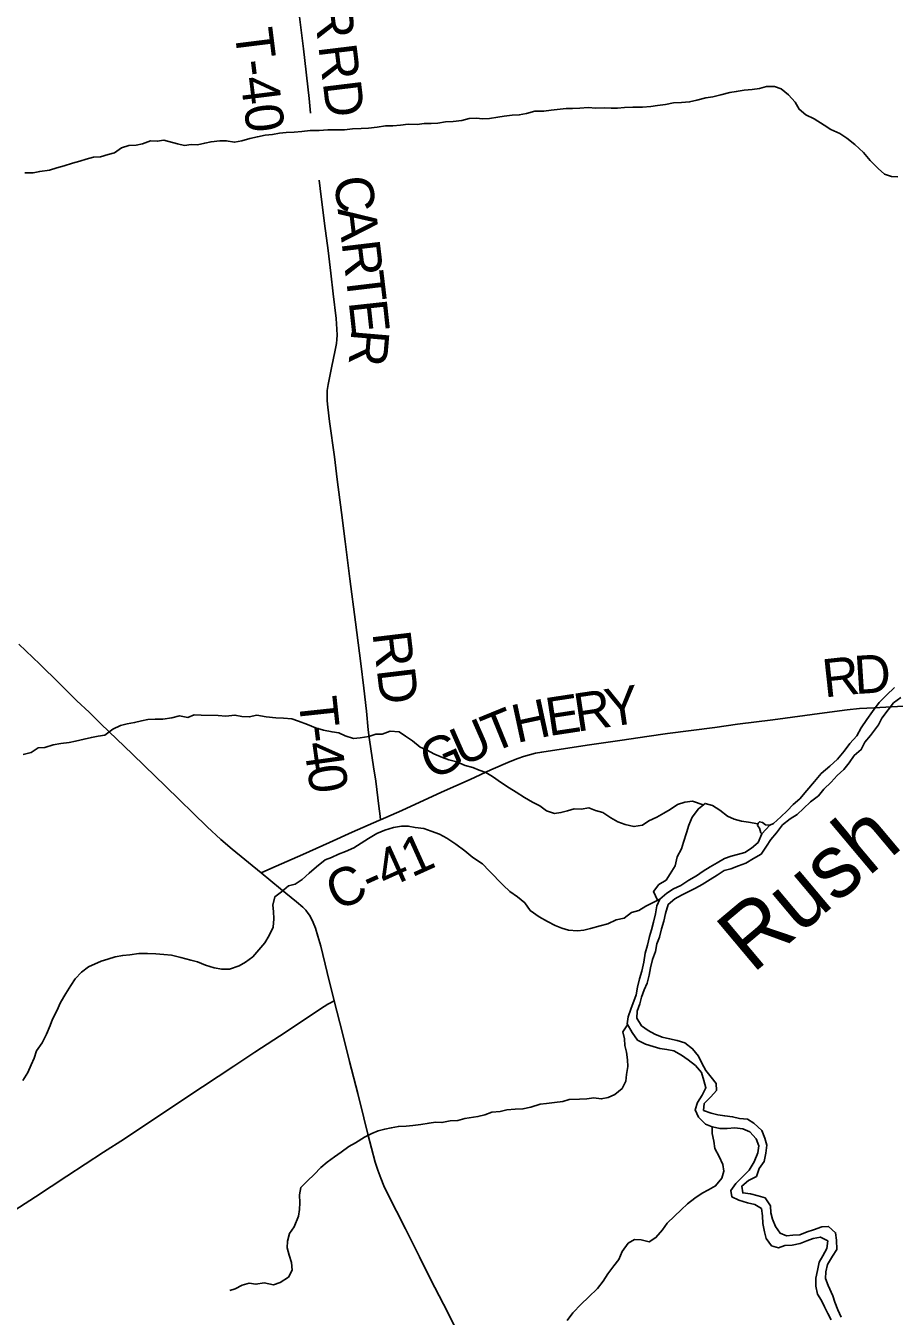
# Model space of a CAD drawing. Extents: x 1584893 to 1934202, y 663575 to 1091909.
# Drawn here: x 1727648 to 1734486, y 923890 to 934048 of the extents above; entities that cross this region are included whole.
import ezdxf

# ---------------------------------------------------------------- set-up
doc = ezdxf.new("R2010")
doc.units = 0
for name, color, linetype in [('GM_X_County_Road', 7, 'Continuous'), ('GM_X_County_Road_Text', 7, 'Continuous'), ('GM_X_Minor_Lake', 7, 'Continuous'), ('GM_X_Minor_River', 7, 'Continuous'), ('GM_X_Minor_River_Text', 7, 'Continuous'), ('GM_X_State_Route', 7, 'Continuous'), ('GM_X_Township_Road', 7, 'Continuous'), ('GM_X_Township_Road_Text', 7, 'Continuous')]:
    doc.layers.add(name, color=color, linetype=linetype)

msp = doc.modelspace()

# ---------------------------------------------------------------- linework, layer by layer
at = {"layer": 'GM_X_County_Road'}
for points in [[(1730441, 927796), (1730608, 927872), (1730922, 928014), (1731146, 928116), (1731311, 928190), (1731461, 928256), (1731522, 928281), (1731568, 928297), (1731615, 928310), (1731662, 928322), (1731711, 928331), (1732068, 928384), (1732344, 928424), (1732538, 928453), (1732701, 928476), (1733075, 928525), (1733253, 928551), (1733530, 928585), (1733937, 928639), (1734116, 928662), (1734213, 928673), (1734328, 928680), (1734557, 928693)], [(1729501, 927379), (1729529, 927392), (1729619, 927432), (1729829, 927525), (1730039, 927618), (1730218, 927699), (1730429, 927791), (1730441, 927796)]]:
    msp.add_lwpolyline(points, dxfattribs=at)
at = {"layer": 'GM_X_Minor_Lake'}
for points in [[(1733506, 927755), (1733474, 927759), (1733449, 927776), (1733425, 927782), (1733414, 927770), (1733410, 927752), (1733426, 927732), (1733435, 927696), (1733445, 927686)], [(1733445, 927686), (1733506, 927755)]]:
    msp.add_lwpolyline(points, dxfattribs=at)
at = {"layer": 'GM_X_Minor_River'}
for points in [[(1734515, 932859), (1734465, 932862), (1734411, 932881), (1734360, 932926), (1734297, 932987), (1734244, 933050), (1734177, 933113), (1734113, 933164), (1734058, 933201), (1733988, 933232), (1733935, 933265), (1733856, 933315), (1733790, 933348), (1733737, 933391), (1733707, 933446), (1733654, 933505), (1733595, 933552), (1733543, 933571), (1733481, 933570), (1733425, 933555), (1733367, 933546), (1733305, 933541), (1733242, 933530), (1733192, 933522), (1733122, 933505), (1733057, 933488), (1733003, 933481), (1732933, 933462), (1732875, 933449), (1732812, 933444), (1732748, 933441), (1732684, 933430), (1732622, 933421), (1732570, 933414), (1732503, 933409), (1732429, 933409), (1732363, 933406), (1732307, 933399), (1732257, 933401), (1732207, 933402), (1732137, 933401), (1732075, 933404), (1732011, 933399), (1731953, 933396), (1731903, 933397), (1731786, 933385), (1731726, 933376), (1731656, 933375), (1731592, 933358), (1731533, 933347), (1731477, 933344), (1731415, 933337), (1731365, 933330), (1731299, 933319), (1731247, 933316), (1731195, 933321)], [(1731195, 933321), (1731140, 933318), (1731082, 933304), (1731012, 933296), (1730952, 933291), (1730892, 933282), (1730839, 933278), (1730785, 933279), (1730729, 933272), (1730659, 933273), (1730599, 933266), (1730537, 933261), (1730481, 933260), (1730416, 933251), (1730346, 933242), (1730290, 933241), (1730220, 933236), (1730158, 933229), (1730088, 933229), (1730026, 933230), (1729958, 933225), (1729887, 933224), (1729821, 933215), (1729761, 933210), (1729699, 933209), (1729645, 933202), (1729591, 933193), (1729532, 933186), (1729472, 933175), (1729412, 933160), (1729349, 933142), (1729291, 933131), (1729227, 933143), (1729177, 933143), (1729107, 933136), (1729057, 933125), (1728999, 933112), (1728949, 933113), (1728898, 933106), (1728843, 933119), (1728735, 933149), (1728683, 933139), (1728629, 933142), (1728566, 933119), (1728516, 933108), (1728460, 933105), (1728401, 933088), (1728347, 933047), (1728296, 933034), (1728236, 933018), (1728180, 933013), (1728124, 932998), (1728073, 932983), (1728015, 932968), (1727949, 932945), (1727892, 932930), (1727834, 932913), (1727758, 932902), (1727705, 932891), (1727641, 932890)], [(1734489, 928839), (1734426, 928780), (1734367, 928721), (1734316, 928650), (1734271, 928586), (1734226, 928521), (1734191, 928459), (1734138, 928398), (1734091, 928337), (1734039, 928275), (1733978, 928220), (1733911, 928161), (1733858, 928098), (1733797, 928027), (1733742, 927962), (1733691, 927918), (1733644, 927867), (1733593, 927820), (1733535, 927768), (1733506, 927755)], [(1732707, 927131), (1732758, 927176), (1732812, 927203), (1732869, 927234), (1732921, 927259), (1732974, 927289), (1733037, 927328), (1733091, 927361), (1733146, 927398), (1733200, 927411), (1733261, 927434), (1733319, 927457), (1733378, 927492), (1733438, 927527), (1733480, 927589), (1733514, 927642), (1733559, 927696), (1733606, 927757), (1733667, 927804), (1733722, 927840), (1733773, 927887), (1733828, 927938), (1733889, 927987), (1733933, 928039), (1733990, 928094), (1734037, 928147), (1734090, 928194), (1734131, 928246), (1734170, 928303), (1734227, 928350), (1734256, 928408), (1734299, 928460), (1734362, 928545), (1734389, 928598), (1734438, 928662), (1734481, 928719), (1734538, 928760)], [(1732983, 927915), (1732899, 927943), (1732837, 927936), (1732780, 927919), (1732723, 927878), (1732673, 927849), (1732616, 927818), (1732554, 927789), (1732503, 927755), (1732437, 927744), (1732367, 927760), (1732311, 927781), (1732256, 927814), (1732192, 927855), (1732135, 927870), (1732081, 927891), (1732021, 927882), (1731965, 927883), (1731914, 927867), (1731862, 927854), (1731810, 927847), (1731748, 927868), (1731697, 927907), (1731639, 927936), (1731576, 927973), (1731510, 928014), (1731455, 928049), (1731393, 928088), (1731322, 928138), (1731271, 928169), (1731219, 928188), (1731167, 928210), (1731107, 928225), (1731042, 928253), (1730980, 928270), (1730928, 928289), (1730860, 928316), (1730809, 928345), (1730753, 928370), (1730692, 928419), (1730638, 928456), (1730587, 928489), (1730517, 928494), (1730455, 928471), (1730404, 928472), (1730350, 928454), (1730280, 928444), (1730228, 928438), (1730164, 928459), (1730112, 928482), (1730060, 928489), (1729993, 928504), (1729929, 928522), (1729865, 928547), (1729795, 928574), (1729744, 928593), (1729676, 928598), (1729616, 928601), (1729542, 928608), (1729466, 928621), (1729408, 928608), (1729350, 928611), (1729294, 928622), (1729223, 928613), (1729163, 928618), (1729029, 928621), (1728975, 928623), (1728923, 928604), (1728859, 928615), (1728797, 928600), (1728726, 928589), (1728666, 928590), (1728610, 928587), (1728560, 928576), (1728504, 928563), (1728446, 928552), (1728393, 928539), (1728333, 928512), (1728270, 928463), (1728218, 928456), (1728165, 928446), (1728107, 928433), (1728039, 928416), (1727989, 928407), (1727924, 928398), (1727864, 928387), (1727798, 928368), (1727746, 928365), (1727689, 928328), (1727627, 928311)], [(1733413, 927766), (1733340, 927778), (1733283, 927787), (1733225, 927802), (1733173, 927825), (1733112, 927874), (1733056, 927911), (1732997, 927926), (1732944, 927884), (1732895, 927817), (1732870, 927755), (1732851, 927696), (1732827, 927622), (1732810, 927568), (1732777, 927506), (1732762, 927436), (1732721, 927373), (1732690, 927321), (1732632, 927288), (1732591, 927233), (1732622, 927164)], [(1732640, 927173), (1732531, 927117), (1732474, 927084), (1732418, 927067), (1732359, 927022), (1732297, 927011), (1732230, 926978), (1732170, 926963), (1732095, 926942), (1732043, 926929), (1731993, 926924), (1731921, 926929), (1731869, 926944), (1731817, 926965), (1731756, 926998), (1731690, 927033), (1731619, 927084), (1731578, 927143), (1731519, 927192), (1731459, 927233), (1731406, 927284), (1731298, 927396), (1731243, 927451), (1731169, 927501), (1731104, 927552), (1731035, 927607), (1730964, 927654), (1730906, 927685), (1730840, 927709), (1730783, 927730), (1730713, 927737), (1730659, 927748), (1730607, 927747), (1730543, 927738), (1730476, 927715), (1730412, 927690), (1730347, 927651), (1730230, 927576), (1730165, 927547), (1730111, 927526), (1730054, 927501), (1730004, 927482), (1729937, 927427), (1729880, 927378), (1729823, 927328), (1729768, 927291), (1729716, 927278), (1729661, 927231), (1729609, 927192), (1729593, 927126), (1729599, 927076), (1729602, 927019), (1729597, 926953), (1729565, 926886), (1729529, 926830), (1729435, 926719), (1729378, 926676), (1729327, 926647), (1729253, 926622), (1729191, 926621), (1729131, 926632), (1729063, 926653), (1728999, 926679), (1728948, 926693), (1728870, 926713), (1728794, 926732), (1728734, 926737), (1728672, 926742), (1728606, 926745), (1728538, 926744), (1728468, 926735), (1728412, 926730), (1728351, 926719), (1728293, 926700), (1728241, 926685), (1728142, 926641), (1728087, 926599), (1728038, 926546), (1728003, 926493), (1727964, 926429), (1727921, 926358), (1727892, 926294), (1727857, 926228), (1727840, 926177), (1727811, 926111), (1727778, 926043), (1727732, 925978), (1727715, 925920), (1727691, 925868), (1727664, 925809), (1727624, 925745)], [(1733445, 927686), (1733414, 927618), (1733363, 927573), (1733311, 927540), (1733252, 927525), (1733202, 927511), (1733150, 927492), (1733093, 927459), (1733038, 927428), (1732982, 927393), (1732929, 927357), (1732868, 927322), (1732806, 927281), (1732749, 927254), (1732695, 927219), (1732640, 927174), (1732617, 927120), (1732606, 927056), (1732591, 926992), (1732576, 926930), (1732559, 926878), (1732544, 926811), (1732525, 926747), (1732515, 926677), (1732500, 926607), (1732481, 926545), (1732464, 926481), (1732453, 926419), (1732413, 926306), (1732390, 926246), (1732383, 926192), (1732422, 926123), (1732465, 926064), (1732529, 926031), (1732589, 926012), (1732640, 925997), (1732696, 925988), (1732750, 925979), (1732812, 925944), (1732863, 925909), (1732921, 925862), (1732968, 925807), (1732987, 925745), (1733004, 925688), (1732973, 925629), (1732938, 925573), (1732919, 925513), (1732944, 925457), (1733001, 925402), (1733053, 925381), (1733115, 925366), (1733171, 925367), (1733231, 925372), (1733293, 925365), (1733350, 925340), (1733398, 925285), (1733421, 925232), (1733412, 925175), (1733383, 925105), (1733343, 925039), (1733290, 924984), (1733240, 924935), (1733199, 924879), (1733208, 924829), (1733263, 924804), (1733331, 924783), (1733389, 924770), (1733441, 924737), (1733450, 924681), (1733451, 924619), (1733466, 924554), (1733479, 924500), (1733520, 924443), (1733574, 924428), (1733624, 924445), (1733682, 924448), (1733746, 924461), (1733797, 924483), (1733849, 924500), (1733905, 924513), (1733963, 924482), (1733956, 924422), (1733923, 924366), (1733894, 924315), (1733881, 924249), (1733870, 924189), (1733869, 924125), (1733882, 924064), (1733913, 924014), (1733936, 923963), (1733964, 923911), (1733989, 923860)], [(1734069, 923881), (1734042, 923941), (1734019, 924000), (1734004, 924050), (1733967, 924131), (1733944, 924186), (1733947, 924240), (1733960, 924296), (1734001, 924361), (1734034, 924415), (1734033, 924489), (1734024, 924547), (1733969, 924596), (1733915, 924593), (1733850, 924570), (1733800, 924555), (1733742, 924530), (1733689, 924528), (1733639, 924521), (1733588, 924544), (1733552, 924595), (1733527, 924653), (1733514, 924704), (1733513, 924758), (1733470, 924821), (1733414, 924836), (1733354, 924853), (1733294, 924860), (1733287, 924914), (1733340, 924957), (1733403, 924990), (1733422, 925052), (1733463, 925108), (1733476, 925173), (1733483, 925237), (1733468, 925290), (1733443, 925352), (1733382, 925410), (1733330, 925440), (1733268, 925446), (1733214, 925460), (1733152, 925467), (1733098, 925476), (1733046, 925487), (1732985, 925510), (1732990, 925564), (1733041, 925616), (1733086, 925667), (1733084, 925721), (1733045, 925772), (1733002, 925825), (1732971, 925881), (1732946, 925938), (1732899, 925995), (1732837, 926042), (1732776, 926059), (1732718, 926074), (1732658, 926087), (1732602, 926110), (1732549, 926139), (1732495, 926176), (1732460, 926235), (1732461, 926291), (1732482, 926350), (1732497, 926402), (1732516, 926460), (1732541, 926512), (1732556, 926574), (1732567, 926632), (1732584, 926698), (1732607, 926761), (1732616, 926821), (1732639, 926873), (1732654, 926939), (1732671, 926999), (1732686, 927059), (1732707, 927131)], [(1732387, 926184), (1732350, 926128), (1732363, 926074), (1732366, 926020), (1732378, 925969), (1732387, 925909), (1732388, 925855), (1732379, 925793), (1732372, 925739), (1732343, 925683), (1732286, 925636), (1732234, 925611), (1732179, 925600), (1732121, 925609), (1732065, 925602), (1732007, 925597), (1731927, 925596), (1731877, 925581), (1731812, 925572), (1731748, 925565), (1731698, 925558), (1731624, 925535), (1731563, 925522), (1731501, 925519), (1731435, 925514), (1731383, 925501), (1731317, 925496), (1731262, 925475), (1731208, 925461), (1731106, 925447), (1731049, 925430), (1730989, 925427), (1730925, 925414), (1730873, 925417), (1730823, 925410), (1730758, 925399), (1730696, 925392), (1730644, 925385), (1730582, 925384), (1730526, 925372), (1730475, 925363), (1730423, 925348), (1730373, 925327), (1730314, 925298), (1730243, 925255), (1730191, 925226), (1730130, 925181), (1730079, 925145), (1730021, 925102), (1729970, 925059), (1729919, 925006), (1729866, 924954), (1729815, 924903), (1729802, 924845), (1729807, 924783), (1729804, 924729), (1729795, 924677), (1729762, 924593), (1729725, 924540), (1729710, 924480), (1729707, 924428), (1729722, 924369), (1729741, 924313), (1729746, 924251), (1729717, 924197), (1729651, 924156), (1729598, 924137), (1729526, 924152), (1729460, 924141), (1729406, 924150), (1729352, 924135), (1729297, 924106), (1729255, 924093)], [(1733054, 925381), (1733054, 925327), (1733065, 925268), (1733074, 925210), (1733109, 925147), (1733136, 925083), (1733145, 925031), (1733130, 924977), (1733079, 924915), (1733025, 924884), (1732974, 924859), (1732915, 924820), (1732859, 924775), (1732808, 924727), (1732757, 924676), (1732698, 924621), (1732661, 924570), (1732610, 924508), (1732557, 924475), (1732493, 924492), (1732441, 924493), (1732391, 924464), (1732344, 924398), (1732317, 924337), (1732278, 924285), (1732231, 924222), (1732194, 924166), (1732151, 924107), (1732080, 924040), (1732021, 923985), (1731955, 923916), (1731910, 923856)]]:
    msp.add_lwpolyline(points, dxfattribs=at)
at = {"layer": 'GM_X_State_Route'}
msp.add_lwpolyline([(1727592, 929181), (1727758, 929022), (1727911, 928874), (1728051, 928735), (1728146, 928644), (1728240, 928553), (1728488, 928315), (1728582, 928223), (1728747, 928063), (1729077, 927743), (1729184, 927642), (1729272, 927567), (1729501, 927379), (1729653, 927255), (1729780, 927152), (1729830, 927109), (1729852, 927086), (1729872, 927061), (1729881, 927048), (1729897, 927019), (1729910, 926990), (1729928, 926944), (1729948, 926882), (1729970, 926803), (1730021, 926596), (1730077, 926373), (1730077, 926373), (1730143, 926119), (1730198, 925896), (1730263, 925642), (1730309, 925450), (1730341, 925323), (1730400, 925101), (1730420, 925038), (1730443, 924976), (1730468, 924915), (1730496, 924856), (1730637, 924578), (1730747, 924358), (1730836, 924182), (1730970, 923919), (1731080, 923698)], dxfattribs=at)
at = {"layer": 'GM_X_Township_Road'}
for points in [[(1729891, 933361), (1729880, 933476), (1729835, 933867), (1729782, 934290), (1729758, 934469), (1729711, 934827), (1729669, 935152), (1729642, 935413), (1729620, 935625), (1729596, 935821), (1729592, 935850)], [(1730441, 927796), (1730438, 927825), (1730427, 927906), (1730403, 928101), (1730387, 928215), (1730355, 928426), (1730345, 928507), (1730330, 928654), (1730310, 928833), (1730286, 929029), (1730243, 929354), (1730199, 929695), (1730162, 929988), (1730133, 930216), (1730100, 930476), (1730078, 930655), (1730039, 930932), (1730026, 931046), (1730021, 931095), (1730020, 931144), (1730022, 931176), (1730029, 931225), (1730059, 931370), (1730082, 931482), (1730094, 931547), (1730097, 931579), (1730099, 931612), (1730098, 931661), (1730091, 931743), (1730068, 931938), (1730049, 932101), (1730028, 932280), (1730000, 932492), (1729965, 932768), (1729957, 932833)], [(1727517, 924695), (1727724, 924829), (1727971, 924991), (1728259, 925180), (1728424, 925287), (1728657, 925441), (1729040, 925694), (1729287, 925858), (1729451, 925967), (1729697, 926129), (1729889, 926256), (1729998, 926328), (1730026, 926345), (1730041, 926353), (1730077, 926373)]]:
    msp.add_lwpolyline(points, dxfattribs=at)

# ---------------------------------------------------------------- texts
at = {"layer": 'GM_X_County_Road_Text'}
for s, rotation, p in [('R', 6.2298, (1733937, 928760)), ('D', 3.6818, (1734179, 928787)), ('R', 8.4767, (1731988, 928490)), ('Y', 8.4783, (1732231, 928526)), ('H', 12.1637, (1731513, 928401)), ('E', 8.5992, (1731766, 928456)), ('U', 23.752, (1731078, 928215)), ('T', 22.189, (1731318, 928321)), ('G', 23.8075, (1730837, 928109)), ('C-41', 24.2853, (1730098, 927076))]:
    msp.add_text(s, height=300, rotation=rotation, dxfattribs=at).set_placement(p)
at = {"layer": 'GM_X_Minor_River_Text'}
msp.add_text('Rush', height=500.1, rotation=40.0218, dxfattribs=at).set_placement((1733370, 926581))
at = {"layer": 'GM_X_Township_Road_Text'}
for s, rotation, p in [('CARTER', 276.931, (1729748, 935563)), ('T-40', 277.0814, (1729290, 934013)), ('RD', 276.9411, (1729951, 933889)), ('C', 276.8583, (1730073, 932850)), ('A', 276.8539, (1730103, 932606)), ('R', 276.8565, (1730134, 932344)), ('T', 276.839, (1730164, 932099)), ('E', 276.2006, (1730190, 931877)), ('R', 265.1466, (1730214, 931669)), ('RD', 276.8172, (1730377, 929268)), ('T', 276.1012, (1729795, 928752)), ('-', 277.2148, (1729820, 928523)), ('4', 277.9278, (1729836, 928397)), ('0', 278.4316, (1729862, 928211))]:
    msp.add_text(s, height=300, rotation=rotation, dxfattribs=at).set_placement(p)

doc.saveas('drawing.dxf')
